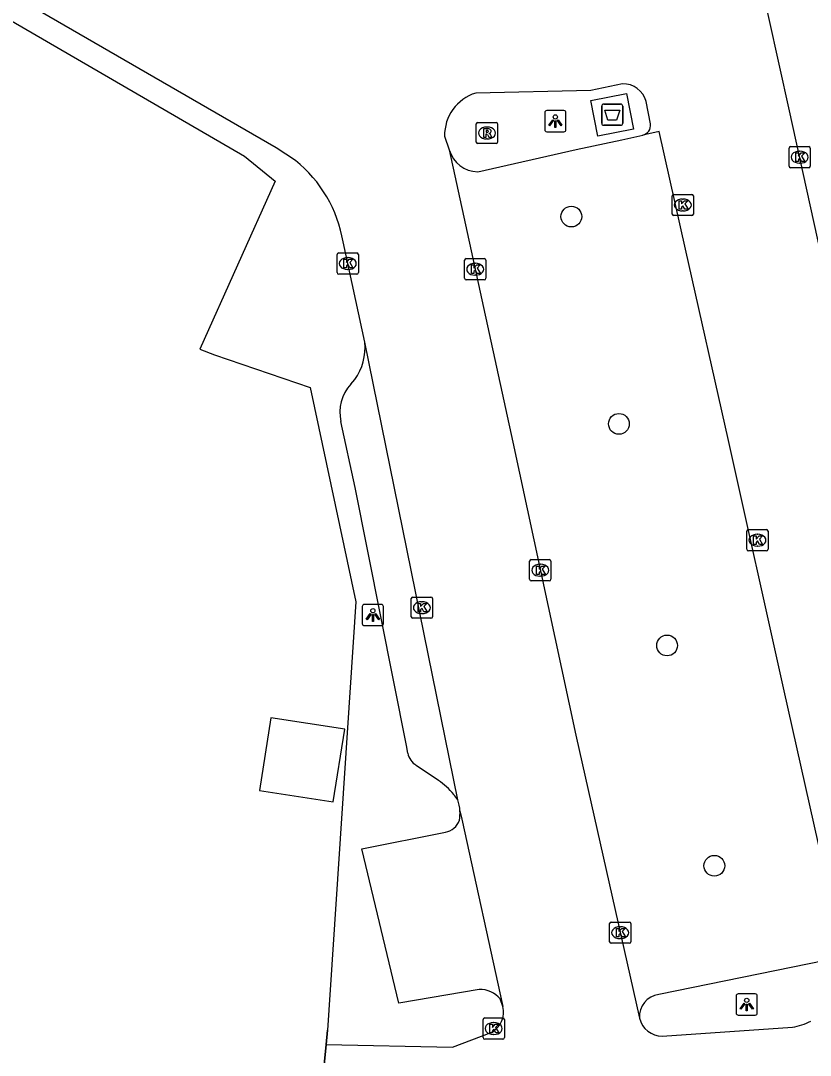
# Model space of a CAD drawing. Extents: x 160037 to 160839, y 385326 to 386441.
# Drawn here: x 160737.07 to 160774.25, y 385395.57 to 385444.3 of the extents above; entities that cross this region are included whole.
import ezdxf

# ---------------------------------------------------------------- set-up
doc = ezdxf.new("R2010")
doc.units = 0
for name, color, linetype in [('IMGEO_Afval_apart_plaats', 7, 'Continuous'), ('IMGEO_Boom', 7, 'Continuous'), ('IMGEO_Kolk', 7, 'Continuous'), ('IMGEO_Lichtpunt', 7, 'Continuous'), ('IMGEO_Muur', 7, 'Continuous'), ('IMGEO_Pand', 7, 'Continuous'), ('IMGEO_Parkeervlak_open', 7, 'Continuous'), ('IMGEO_Rijbaan_lokaal_open', 7, 'Continuous'), ('IMGEO_Rioolput', 7, 'Continuous'), ('IMGEO_Voetpad_gesloten', 7, 'Continuous'), ('IMGEO_Voetpad_open', 7, 'Continuous')]:
    doc.layers.add(name, color=color, linetype=linetype)

msp = doc.modelspace()

# ---------------------------------------------------------------- linework, layer by layer
at = {"layer": 'IMGEO_Afval_apart_plaats'}
for p, q in [((160764.424, 385439.469), (160764.424, 385440.269)), ((160764.424, 385440.269), (160764.424, 385439.469)), ((160764.524, 385440.369), (160765.314, 385440.369)), ((160765.314, 385440.369), (160764.524, 385440.369)), ((160765.414, 385440.269), (160765.414, 385439.469)), ((160765.414, 385439.469), (160765.414, 385440.269)), ((160765.314, 385439.369), (160764.524, 385439.369)), ((160764.524, 385439.369), (160765.314, 385439.369))]:
    msp.add_line(p, q, dxfattribs=at)
msp.add_lwpolyline([(160764.567, 385440.083), (160765.271, 385440.083), (160765.122, 385439.613), (160764.716, 385439.613), (160764.567, 385440.083)], dxfattribs=at)
for centre, start, end in [((160764.524, 385440.269), 90, 180), ((160764.524, 385440.269), 90, 180), ((160765.314, 385440.269), 0, 90), ((160765.314, 385440.269), 360, 90), ((160764.524, 385439.469), 180, 270), ((160764.524, 385439.469), 180, 270), ((160765.314, 385439.469), 270, 0), ((160765.314, 385439.469), 270, 0)]:
    msp.add_arc(centre, 0.1, start, end, dxfattribs=at)
at = {"layer": 'IMGEO_Boom'}
for centre in [(160762.997, 385435.07), (160765.236, 385425.308), (160767.502, 385414.872), (160769.729, 385404.499)]:
    msp.add_circle(centre, 0.489, dxfattribs=at)
at = {"layer": 'IMGEO_Kolk'}
for p, q in [((160773.245, 385437.443), (160773.245, 385438.295)), ((160773.32, 385438.369), (160774.172, 385438.369)), ((160773.733, 385438.149), (160773.758, 385438.149)), ((160774.246, 385438.295), (160774.246, 385437.443)), ((160774.172, 385437.369), (160773.32, 385437.369)), ((160773.756, 385437.589), (160773.731, 385437.589)), ((160767.744, 385435.191), (160767.744, 385436.043)), ((160767.819, 385436.117), (160768.671, 385436.117)), ((160768.232, 385435.897), (160768.257, 385435.897)), ((160768.745, 385436.043), (160768.745, 385435.191)), ((160768.255, 385435.337), (160768.23, 385435.337)), ((160768.671, 385435.117), (160767.819, 385435.117)), ((160751.968, 385432.434), (160751.968, 385433.286)), ((160752.043, 385433.36), (160752.895, 385433.36)), ((160752.969, 385433.286), (160752.969, 385432.434)), ((160752.456, 385433.14), (160752.481, 385433.14)), ((160757.968, 385432.165), (160757.968, 385433.017)), ((160758.043, 385433.091), (160758.895, 385433.091)), ((160758.456, 385432.871), (160758.481, 385432.871)), ((160758.969, 385433.017), (160758.969, 385432.165)), ((160752.895, 385432.36), (160752.043, 385432.36)), ((160752.479, 385432.58), (160752.454, 385432.58)), ((160758.479, 385432.311), (160758.454, 385432.311)), ((160758.895, 385432.091), (160758.043, 385432.091)), ((160771.258, 385419.405), (160771.258, 385420.257)), ((160771.333, 385420.331), (160772.185, 385420.331)), ((160771.746, 385420.111), (160771.771, 385420.111)), ((160772.259, 385420.257), (160772.259, 385419.405)), ((160772.185, 385419.331), (160771.333, 385419.331)), ((160771.769, 385419.551), (160771.744, 385419.551)), ((160761.032, 385417.989), (160761.032, 385418.841)), ((160761.107, 385418.915), (160761.959, 385418.915)), ((160761.52, 385418.695), (160761.545, 385418.695)), ((160762.033, 385418.841), (160762.033, 385417.989)), ((160761.959, 385417.915), (160761.107, 385417.915)), ((160761.543, 385418.135), (160761.518, 385418.135)), ((160755.456, 385416.225), (160755.456, 385417.077)), ((160755.531, 385417.151), (160756.383, 385417.151)), ((160755.944, 385416.931), (160755.969, 385416.931)), ((160756.457, 385417.077), (160756.457, 385416.225)), ((160755.967, 385416.371), (160755.942, 385416.371)), ((160756.383, 385416.151), (160755.531, 385416.151)), ((160764.794, 385400.919), (160764.794, 385401.771)), ((160764.869, 385401.845), (160765.721, 385401.845)), ((160765.282, 385401.625), (160765.307, 385401.625)), ((160765.795, 385401.771), (160765.795, 385400.919)), ((160765.721, 385400.845), (160764.869, 385400.845)), ((160765.305, 385401.065), (160765.28, 385401.065)), ((160758.84, 385396.406), (160758.84, 385397.258)), ((160758.915, 385397.332), (160759.767, 385397.332)), ((160759.841, 385397.258), (160759.841, 385396.406)), ((160759.328, 385397.112), (160759.353, 385397.112)), ((160759.767, 385396.332), (160758.915, 385396.332)), ((160759.351, 385396.552), (160759.326, 385396.552))]:
    msp.add_line(p, q, dxfattribs=at)
for points in [[(160773.245, 385437.443), (160773.245, 385438.295)], [(160773.32, 385438.369), (160774.172, 385438.369)], [(160774.246, 385438.295), (160774.246, 385437.443)], [(160773.566, 385438.069), (160773.689, 385438.069), (160773.689, 385437.918), (160773.819, 385438.069), (160773.983, 385438.069), (160773.837, 385437.918), (160773.99, 385437.669), (160773.838, 385437.669), (160773.753, 385437.833), (160773.689, 385437.766), (160773.689, 385437.669), (160773.566, 385437.669), (160773.566, 385438.069)], [(160774.172, 385437.369), (160773.32, 385437.369)], [(160767.744, 385435.191), (160767.744, 385436.043)], [(160767.819, 385436.117), (160768.671, 385436.117)], [(160768.065, 385435.817), (160768.188, 385435.817), (160768.188, 385435.666), (160768.318, 385435.817), (160768.482, 385435.817), (160768.336, 385435.666), (160768.489, 385435.417), (160768.337, 385435.417), (160768.252, 385435.581), (160768.188, 385435.514), (160768.188, 385435.417), (160768.065, 385435.417), (160768.065, 385435.817)], [(160768.745, 385436.043), (160768.745, 385435.191)], [(160768.671, 385435.117), (160767.819, 385435.117)], [(160751.968, 385432.434), (160751.968, 385433.286)], [(160752.043, 385433.36), (160752.895, 385433.36)], [(160752.969, 385433.286), (160752.969, 385432.434)], [(160752.289, 385433.06), (160752.412, 385433.06), (160752.412, 385432.909), (160752.542, 385433.06), (160752.706, 385433.06), (160752.56, 385432.909), (160752.713, 385432.66), (160752.561, 385432.66), (160752.476, 385432.824), (160752.412, 385432.757), (160752.412, 385432.66), (160752.289, 385432.66), (160752.289, 385433.06)], [(160757.968, 385432.165), (160757.968, 385433.017)], [(160758.043, 385433.091), (160758.895, 385433.091)], [(160758.289, 385432.791), (160758.412, 385432.791), (160758.412, 385432.64), (160758.542, 385432.791), (160758.706, 385432.791), (160758.56, 385432.64), (160758.713, 385432.391), (160758.561, 385432.391), (160758.476, 385432.555), (160758.412, 385432.488), (160758.412, 385432.391), (160758.289, 385432.391), (160758.289, 385432.791)], [(160758.969, 385433.017), (160758.969, 385432.165)], [(160752.895, 385432.36), (160752.043, 385432.36)], [(160758.895, 385432.091), (160758.043, 385432.091)], [(160771.258, 385419.405), (160771.258, 385420.257)], [(160771.333, 385420.331), (160772.185, 385420.331)], [(160772.259, 385420.257), (160772.259, 385419.405)], [(160771.579, 385420.031), (160771.702, 385420.031), (160771.702, 385419.88), (160771.832, 385420.031), (160771.996, 385420.031), (160771.85, 385419.88), (160772.003, 385419.631), (160771.851, 385419.631), (160771.766, 385419.795), (160771.702, 385419.728), (160771.702, 385419.631), (160771.579, 385419.631), (160771.579, 385420.031)], [(160772.185, 385419.331), (160771.333, 385419.331)], [(160761.032, 385417.989), (160761.032, 385418.841)], [(160761.107, 385418.915), (160761.959, 385418.915)], [(160762.033, 385418.841), (160762.033, 385417.989)], [(160761.353, 385418.615), (160761.476, 385418.615), (160761.476, 385418.464), (160761.606, 385418.615), (160761.77, 385418.615), (160761.624, 385418.464), (160761.777, 385418.215), (160761.625, 385418.215), (160761.54, 385418.379), (160761.476, 385418.312), (160761.476, 385418.215), (160761.353, 385418.215), (160761.353, 385418.615)], [(160761.959, 385417.915), (160761.107, 385417.915)], [(160755.456, 385416.225), (160755.456, 385417.077)], [(160755.531, 385417.151), (160756.383, 385417.151)], [(160755.777, 385416.851), (160755.9, 385416.851), (160755.9, 385416.7), (160756.03, 385416.851), (160756.194, 385416.851), (160756.048, 385416.7), (160756.201, 385416.451), (160756.049, 385416.451), (160755.964, 385416.615), (160755.9, 385416.548), (160755.9, 385416.451), (160755.777, 385416.451), (160755.777, 385416.851)], [(160756.457, 385417.077), (160756.457, 385416.225)], [(160756.383, 385416.151), (160755.531, 385416.151)], [(160764.794, 385400.919), (160764.794, 385401.771)], [(160764.869, 385401.845), (160765.721, 385401.845)], [(160765.795, 385401.771), (160765.795, 385400.919)], [(160765.115, 385401.545), (160765.238, 385401.545), (160765.238, 385401.394), (160765.368, 385401.545), (160765.532, 385401.545), (160765.386, 385401.394), (160765.539, 385401.145), (160765.387, 385401.145), (160765.302, 385401.309), (160765.238, 385401.242), (160765.238, 385401.145), (160765.115, 385401.145), (160765.115, 385401.545)], [(160765.721, 385400.845), (160764.869, 385400.845)], [(160758.84, 385396.406), (160758.84, 385397.258)], [(160758.915, 385397.332), (160759.767, 385397.332)], [(160759.841, 385397.258), (160759.841, 385396.406)], [(160759.161, 385397.032), (160759.284, 385397.032), (160759.284, 385396.881), (160759.414, 385397.032), (160759.578, 385397.032), (160759.432, 385396.881), (160759.585, 385396.632), (160759.433, 385396.632), (160759.348, 385396.796), (160759.284, 385396.729), (160759.284, 385396.632), (160759.161, 385396.632), (160759.161, 385397.032)], [(160759.767, 385396.332), (160758.915, 385396.332)]]:
    msp.add_lwpolyline(points, dxfattribs=at)
for centre, start, end in [((160773.322, 385438.293), 91.552, 178.448), ((160773.322, 385438.293), 91.552, 178.448), ((160774.17, 385438.293), 1.552, 88.448), ((160774.17, 385438.293), 1.552, 88.448), ((160773.322, 385437.445), 181.552, 268.448), ((160773.322, 385437.445), 181.552, 268.448), ((160774.17, 385437.445), 271.552, 358.448), ((160774.17, 385437.445), 271.552, 358.448), ((160767.821, 385436.041), 91.552, 178.448), ((160767.821, 385436.041), 91.552, 178.448), ((160768.669, 385436.041), 1.552, 88.448), ((160768.669, 385436.041), 1.552, 88.448), ((160767.821, 385435.193), 181.552, 268.448), ((160767.821, 385435.193), 181.552, 268.448), ((160768.669, 385435.193), 271.552, 358.448), ((160768.669, 385435.193), 271.552, 358.448), ((160752.045, 385433.284), 91.552, 178.448), ((160752.045, 385433.284), 91.552, 178.448), ((160752.893, 385433.284), 1.552, 88.448), ((160752.893, 385433.284), 1.552, 88.448), ((160758.045, 385433.015), 91.552, 178.448), ((160758.045, 385433.015), 91.552, 178.448), ((160758.893, 385433.015), 1.552, 88.448), ((160758.893, 385433.015), 1.552, 88.448), ((160752.045, 385432.436), 181.552, 268.448), ((160752.045, 385432.436), 181.552, 268.448), ((160752.893, 385432.436), 271.552, 358.448), ((160752.893, 385432.436), 271.552, 358.448), ((160758.045, 385432.167), 181.552, 268.448), ((160758.045, 385432.167), 181.552, 268.448), ((160758.893, 385432.167), 271.552, 358.448), ((160758.893, 385432.167), 271.552, 358.448), ((160771.335, 385420.255), 91.552, 178.448), ((160771.335, 385420.255), 91.552, 178.448), ((160772.183, 385420.255), 1.552, 88.448), ((160772.183, 385420.255), 1.552, 88.448), ((160771.335, 385419.407), 181.552, 268.448), ((160771.335, 385419.407), 181.552, 268.448), ((160772.183, 385419.407), 271.552, 358.448), ((160772.183, 385419.407), 271.552, 358.448), ((160761.109, 385418.839), 91.552, 178.448), ((160761.109, 385418.839), 91.552, 178.448), ((160761.957, 385418.839), 1.552, 88.448), ((160761.957, 385418.839), 1.552, 88.448), ((160761.109, 385417.991), 181.552, 268.448), ((160761.109, 385417.991), 181.552, 268.448), ((160761.957, 385417.991), 271.552, 358.448), ((160761.957, 385417.991), 271.552, 358.448), ((160755.533, 385417.075), 91.552, 178.448), ((160755.533, 385417.075), 91.552, 178.448), ((160756.381, 385417.075), 1.552, 88.448), ((160756.381, 385417.075), 1.552, 88.448), ((160755.533, 385416.227), 181.552, 268.448), ((160755.533, 385416.227), 181.552, 268.448), ((160756.381, 385416.227), 271.552, 358.448), ((160756.381, 385416.227), 271.552, 358.448), ((160764.871, 385401.769), 91.552, 178.448), ((160764.871, 385401.769), 91.552, 178.448), ((160765.719, 385401.769), 1.552, 88.448), ((160765.719, 385401.769), 1.552, 88.448), ((160764.871, 385400.921), 181.552, 268.448), ((160764.871, 385400.921), 181.552, 268.448), ((160765.719, 385400.921), 271.552, 358.448), ((160765.719, 385400.921), 271.552, 358.448), ((160758.917, 385397.256), 91.552, 178.448), ((160758.917, 385397.256), 91.552, 178.448), ((160759.765, 385397.256), 1.552, 88.448), ((160759.765, 385397.256), 1.552, 88.448), ((160758.917, 385396.408), 181.552, 268.448), ((160758.917, 385396.408), 181.552, 268.448), ((160759.765, 385396.408), 271.552, 358.448), ((160759.765, 385396.408), 271.552, 358.448)]:
    msp.add_arc(centre, 0.0765, start, end, dxfattribs=at)
for centre, major_axis, ratio, start_param, end_param in [((160773.732, 385437.869), (-0.387, 0.002), 0.722429, 4.712389, 7.853982), ((160773.757, 385437.869), (-0.39, 0.002), 0.717154, 1.570796, 4.712389), ((160768.231, 385435.617), (-0.387, 0.002), 0.722429, 4.712389, 7.853982), ((160768.256, 385435.617), (-0.39, 0.002), 0.717154, 1.570796, 4.712389), ((160752.455, 385432.86), (-0.387, 0.002), 0.722429, 4.712389, 7.853982), ((160752.48, 385432.86), (-0.39, 0.002), 0.717154, 1.570796, 4.712389), ((160758.455, 385432.591), (-0.387, 0.002), 0.722429, 4.712389, 7.853982), ((160758.48, 385432.591), (-0.39, 0.002), 0.717154, 1.570796, 4.712389), ((160771.745, 385419.831), (-0.387, 0.002), 0.722429, 4.712389, 7.853982), ((160771.77, 385419.831), (-0.39, 0.002), 0.717154, 1.570796, 4.712389), ((160761.519, 385418.415), (-0.387, 0.002), 0.722429, 4.712389, 7.853982), ((160761.544, 385418.415), (-0.39, 0.002), 0.717154, 1.570796, 4.712389), ((160755.943, 385416.651), (-0.387, 0.002), 0.722429, 4.712389, 7.853982), ((160755.968, 385416.651), (-0.39, 0.002), 0.717154, 1.570796, 4.712389), ((160765.281, 385401.345), (-0.387, 0.002), 0.722429, 4.712389, 7.853982), ((160765.306, 385401.345), (-0.39, 0.002), 0.717154, 1.570796, 4.712389), ((160759.327, 385396.832), (-0.387, 0.002), 0.722429, 4.712389, 7.853982), ((160759.352, 385396.832), (-0.39, 0.002), 0.717154, 1.570796, 4.712389)]:
    msp.add_ellipse(centre, major_axis=major_axis, ratio=ratio, start_param=start_param, end_param=end_param, dxfattribs=at)
at = {"layer": 'IMGEO_Lichtpunt'}
for p, q in [((160761.744, 385439.968), (160761.744, 385439.161)), ((160761.744, 385439.968), (160761.744, 385439.161)), ((160762.646, 385440.063), (160761.838, 385440.063)), ((160762.646, 385440.063), (160761.838, 385440.063)), ((160762.74, 385439.161), (160762.74, 385439.968)), ((160762.74, 385439.161), (160762.74, 385439.968)), ((160761.838, 385439.067), (160762.646, 385439.067)), ((160761.838, 385439.067), (160762.646, 385439.067)), ((160753.152, 385416.709), (160753.152, 385415.902)), ((160753.152, 385416.709), (160753.152, 385415.902)), ((160754.054, 385416.804), (160753.246, 385416.804)), ((160754.054, 385416.804), (160753.246, 385416.804)), ((160754.148, 385415.902), (160754.148, 385416.709)), ((160754.148, 385415.902), (160754.148, 385416.709)), ((160753.246, 385415.808), (160754.054, 385415.808)), ((160753.246, 385415.808), (160754.054, 385415.808)), ((160770.755, 385398.364), (160770.755, 385397.557)), ((160770.755, 385398.364), (160770.755, 385397.557)), ((160771.657, 385398.459), (160770.849, 385398.459)), ((160771.657, 385398.459), (160770.849, 385398.459)), ((160771.751, 385397.557), (160771.751, 385398.364)), ((160771.751, 385397.557), (160771.751, 385398.364)), ((160770.849, 385397.463), (160771.657, 385397.463)), ((160770.849, 385397.463), (160771.657, 385397.463))]:
    msp.add_line(p, q, dxfattribs=at)
for points in [[(160762.118, 385439.632), (160762.157, 385439.604), (160761.969, 385439.342), (160761.931, 385439.369), (160762.118, 385439.632)], [(160762.33, 385439.604), (160762.368, 385439.631), (160762.555, 385439.369), (160762.516, 385439.341), (160762.33, 385439.604)], [(160762.22, 385439.584), (160762.267, 385439.584), (160762.267, 385439.262), (160762.22, 385439.262), (160762.22, 385439.584)], [(160753.526, 385416.373), (160753.565, 385416.345), (160753.377, 385416.083), (160753.339, 385416.11), (160753.526, 385416.373)], [(160753.628, 385416.325), (160753.675, 385416.325), (160753.675, 385416.003), (160753.628, 385416.003), (160753.628, 385416.325)], [(160753.738, 385416.345), (160753.776, 385416.372), (160753.963, 385416.11), (160753.924, 385416.082), (160753.738, 385416.345)], [(160771.129, 385398.028), (160771.168, 385398), (160770.98, 385397.738), (160770.942, 385397.765), (160771.129, 385398.028)], [(160771.231, 385397.98), (160771.278, 385397.98), (160771.278, 385397.658), (160771.231, 385397.658), (160771.231, 385397.98)], [(160771.341, 385398), (160771.379, 385398.027), (160771.566, 385397.765), (160771.527, 385397.737), (160771.341, 385398)]]:
    msp.add_lwpolyline(points, dxfattribs=at)
for centre in [(160762.243, 385439.766), (160753.651, 385416.507), (160771.254, 385398.162)]:
    msp.add_circle(centre, 0.0994, dxfattribs=at)
for centre, start, end in [((160761.838, 385439.968), 90, 180), ((160761.838, 385439.968), 90, 180), ((160762.646, 385439.968), 0, 90), ((160762.646, 385439.968), 0, 90), ((160761.838, 385439.161), 180, 270), ((160761.838, 385439.161), 180, 270), ((160762.646, 385439.161), 270, 0), ((160762.646, 385439.161), 270, 360), ((160753.246, 385416.709), 90, 180), ((160753.246, 385416.709), 90, 180), ((160754.054, 385416.709), 0, 90), ((160754.054, 385416.709), 0, 90), ((160753.246, 385415.902), 180, 270), ((160753.246, 385415.902), 180, 270), ((160754.054, 385415.902), 270, 0), ((160754.054, 385415.902), 270, 360), ((160770.849, 385398.364), 90, 180), ((160770.849, 385398.364), 90, 180), ((160771.657, 385398.364), 0, 90), ((160771.657, 385398.364), 0, 90), ((160770.849, 385397.557), 180, 270), ((160770.849, 385397.557), 180, 270), ((160771.657, 385397.557), 270, 0), ((160771.657, 385397.557), 270, 360)]:
    msp.add_arc(centre, 0.0946, start, end, dxfattribs=at)
at = {"layer": 'IMGEO_Muur'}
for points in [[(160729.843, 385447.8), (160732.046, 385446.957), (160747.604, 385437.915), (160749.051, 385436.742)], [(160749.051, 385436.742), (160745.497, 385428.823)], [(160746.187, 385428.561), (160750.705, 385427.021)], [(160750.705, 385427.021), (160752.844, 385416.93), (160751.519, 385396.757)], [(160751.451, 385396.075), (160751.519, 385396.757)], [(160750.65, 385388), (160751.451, 385396.075)]]:
    msp.add_lwpolyline(points, dxfattribs=at)
at = {"layer": 'IMGEO_Pand'}
msp.add_lwpolyline([(160748.317, 385408.048), (160751.789, 385407.504), (160752.324, 385410.925), (160748.852, 385411.468), (160748.317, 385408.048)], dxfattribs=at)
at = {"layer": 'IMGEO_Parkeervlak_open'}
for points in [[(160758.595, 385437.182), (160763.227, 385438.233), (160765.378, 385438.69), (160766.361, 385438.9)], [(160774.965, 385400.039), (160767.114, 385398.427)]]:
    msp.add_lwpolyline(points, dxfattribs=at)
for centre, radius, start, end in [((160758.61, 385438.597), 1.415, 195.9429, 269.3825), ((160767.234, 385397.396), 1.038, 96.6515, 184.3493)]:
    msp.add_arc(centre, radius, start, end, dxfattribs=at)
at = {"layer": 'IMGEO_Rijbaan_lokaal_open'}
for points in [[(160750.005, 385437.708), (160749.102, 385438.307), (160733.019, 385447.599), (160731.255, 385448.462), (160726.959, 385449.349), (160720.793, 385450.546)], [(160769.406, 385448.412), (160771.31, 385448.855), (160773.25, 385440.048), (160784.316, 385389.718)], [(160765.402, 385441.329), (160763.911, 385441.009), (160758.495, 385440.887)], [(160766.73, 385439.433), (160766.52, 385440.488)], [(160757.027, 385438.855), (160757.25, 385438.208)], [(160775.9, 385399.882), (160774.858, 385404.541), (160772.992, 385412.884), (160770.389, 385424.525), (160768.373, 385433.541), (160767.136, 385439.072), (160766.361, 385438.9)], [(160757.25, 385438.208), (160760.234, 385424.445), (160763.204, 385410.646), (160766.199, 385397.317)], [(160753.274, 385429.154), (160752.25, 385433.876)], [(160757.645, 385407.6), (160753.274, 385429.154)], [(160757.752, 385407.084), (160757.835, 385406.699), (160759.771, 385397.868)], [(160767.278, 385396.479), (160773.414, 385396.898)], [(160751.451, 385396.075), (160757.396, 385395.957), (160759.214, 385396.647)], [(160751.451, 385396.075), (160750.65, 385388)]]:
    msp.add_lwpolyline(points, dxfattribs=at)
for centre, radius, start, end in [((160765.405, 385440.169), 1.16, 15.9671, 90.1293), ((160759.097, 385438.906), 2.07, 106.8974, 181.4108), ((160766.222, 385439.39), 0.51, 285.8061, 4.8036), ((160746.129, 385432.864), 6.204, 9.3915, 51.3368), ((160755.89, 385406.967), 1.866, 3.596, 19.8342), ((160758.742, 385397.6), 1.064, 296.3669, 14.5897), ((160767.278, 385397.593), 1.114, 194.3273, 270.0037), ((160772.803, 385400.281), 3.438, 280.2377, 295.2614)]:
    msp.add_arc(centre, radius, start, end, dxfattribs=at)
at = {"layer": 'IMGEO_Rioolput'}
for p, q in [((160758.521, 385438.58), (160758.521, 385439.432)), ((160758.596, 385439.506), (160759.448, 385439.506)), ((160759.009, 385439.286), (160759.034, 385439.286)), ((160759.522, 385439.432), (160759.522, 385438.58)), ((160759.032, 385438.726), (160759.007, 385438.726)), ((160759.448, 385438.506), (160758.596, 385438.506))]:
    msp.add_line(p, q, dxfattribs=at)
for points in [[(160758.521, 385438.58), (160758.521, 385439.432)], [(160758.596, 385439.506), (160759.448, 385439.506)], [(160759.11, 385439.204), (160758.858, 385439.206), (160758.858, 385438.806)], [(160759.036, 385439.125), (160758.982, 385439.125), (160758.982, 385439.044)], [(160759.522, 385439.432), (160759.522, 385438.58)], [(160758.858, 385438.806), (160758.982, 385438.806), (160758.982, 385438.968), (160758.993, 385438.968)], [(160758.982, 385439.044), (160759.034, 385439.044)], [(160759.04, 385438.939), (160759.111, 385438.806), (160759.251, 385438.806), (160759.186, 385438.932)], [(160759.448, 385438.506), (160758.596, 385438.506)]]:
    msp.add_lwpolyline(points, dxfattribs=at)
for centre, radius, start, end in [((160758.598, 385439.43), 0.0765, 91.552, 178.448), ((160758.598, 385439.43), 0.0765, 91.552, 178.448), ((160759.042, 385439.029), 0.0964, 77.0061, 93.1865), ((160759.056, 385439.086), 0.0378, 276.6634, 79.6772), ((160759.109, 385439.094), 0.109, 350.3612, 89.416), ((160759.446, 385439.43), 0.0765, 1.552, 88.448), ((160759.446, 385439.43), 0.0765, 1.552, 88.448), ((160758.992, 385438.915), 0.0533, 26.0293, 88.6989), ((160759.018, 385439.233), 0.19, 274.7715, 282.9687), ((160759.107, 385439.094), 0.112, 277.5842, 350.9817), ((160759.091, 385438.879), 0.108, 29.5134, 73.7905), ((160758.598, 385438.582), 0.0765, 181.552, 268.448), ((160758.598, 385438.582), 0.0765, 181.552, 268.448), ((160759.446, 385438.582), 0.0765, 271.552, 358.448), ((160759.446, 385438.582), 0.0765, 271.552, 358.448)]:
    msp.add_arc(centre, radius, start, end, dxfattribs=at)
for centre, major_axis, ratio, start_param, end_param in [((160759.008, 385439.006), (-0.387, 0.002), 0.722429, 4.712389, 7.853982), ((160759.033, 385439.006), (-0.39, 0.002), 0.717154, 1.570796, 4.712389)]:
    msp.add_ellipse(centre, major_axis=major_axis, ratio=ratio, start_param=start_param, end_param=end_param, dxfattribs=at)
at = {"layer": 'IMGEO_Voetpad_gesloten'}
msp.add_lwpolyline([(160763.918, 385440.545), (160765.595, 385440.871), (160765.921, 385439.192), (160764.244, 385438.866), (160763.918, 385440.545)], dxfattribs=at)
at = {"layer": 'IMGEO_Voetpad_open'}
for points in [[(160720.779, 385449.623), (160725.493, 385448.718), (160729.843, 385447.8), (160732.046, 385446.957), (160747.604, 385437.915), (160749.051, 385436.742), (160745.497, 385428.823), (160746.187, 385428.561), (160750.705, 385427.021), (160752.844, 385416.93), (160751.519, 385396.757), (160751.451, 385396.075)], [(160752.61, 385427.177), (160752.807, 385427.397)], [(160755.292, 385409.798), (160755.23, 385410.165), (160752.817, 385422.308), (160752.143, 385425.416)], [(160756.74, 385408.516), (160755.693, 385409.224)], [(160758.657, 385398.674), (160754.88, 385398.029), (160753.127, 385405.293), (160757.063, 385406.081)], [(160759.771, 385397.868), (160759.648, 385398.225)]]:
    msp.add_lwpolyline(points, dxfattribs=at)
for centre, radius, start, end in [((160750.57, 385428.932), 2.713, 325.5388, 4.6918), ((160754.094, 385425.841), 1.997, 138.0065, 192.2887), ((160756.211, 385410.013), 0.944, 193.1628, 236.714), ((160754.897, 385405.79), 3.291, 38.9864, 55.9419), ((160754.646, 385405.608), 3.6, 33.5949, 38.7214), ((160755.934, 385406.974), 1.822, 349.531, 3.4619), ((160756.919, 385406.921), 0.852, 279.6992, 340.9595), ((160758.687, 385397.421), 1.253, 39.8996, 91.352)]:
    msp.add_arc(centre, radius, start, end, dxfattribs=at)

doc.saveas('drawing.dxf')
